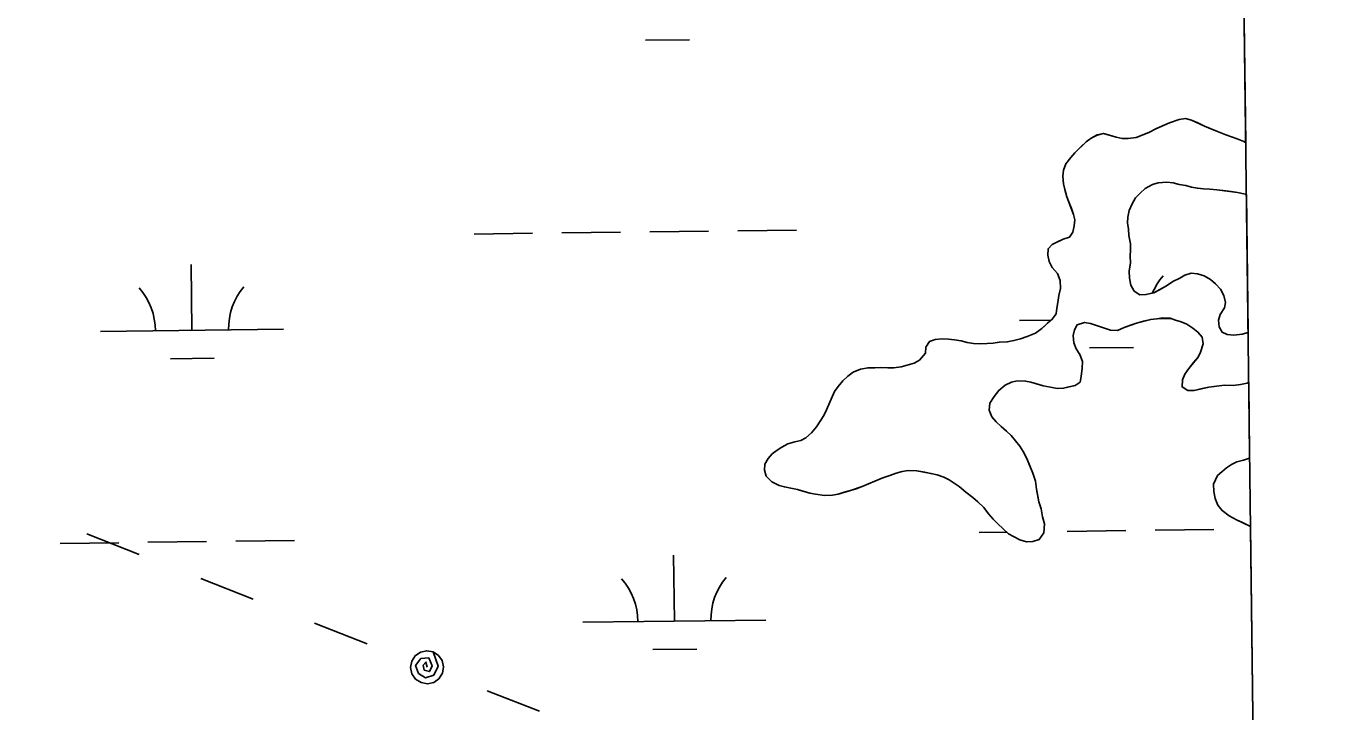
# Model space of a CAD drawing. Extents: x 3694830 to 3732949, y 415201 to 440970.
# Drawn here: x 3730098 to 3730816, y 424877 to 425251 of the extents above; entities that cross this region are included whole.
import ezdxf

# ---------------------------------------------------------------- set-up
doc = ezdxf.new("R2010")
doc.units = 0
for name, color, linetype in [('V-GRID-FRAM', 7, 'Continuous'), ('V-TOPO-SHOR', 7, 'Continuous'), ('V-UTIL-LINE', 7, 'Continuous'), ('V-WETL-SWMP', 7, 'Continuous')]:
    doc.layers.add(name, color=color, linetype=linetype)

msp = doc.modelspace()

# ---------------------------------------------------------------- linework, layer by layer
at = {"layer": 'V-GRID-FRAM'}
msp.add_lwpolyline([(3698844.69, 438797.54), (3730590.83, 439176.18), (3730815.62, 420995.11), (3699053.61, 420616.27), (3698844.69, 438797.54)], dxfattribs=at)
at = {"layer": 'V-TOPO-SHOR'}
for points in [[(3730763.79, 425187.38), (3730762.73, 425188.21), (3730759.06, 425189.72), (3730756.08, 425190.79), (3730752.88, 425191.86), (3730748.31, 425193.58), (3730744.64, 425195.09), (3730741.2, 425196.61), (3730737.53, 425198.35), (3730734.09, 425199.86), (3730730.9, 425200.7), (3730727.5, 425200.18), (3730722.09, 425198.47), (3730718.26, 425196.8), (3730714.66, 425195.14), (3730711.3, 425193.25), (3730708.14, 425192.04), (3730703.86, 425190.37), (3730699.56, 425189.82), (3730696.38, 425189.75), (3730692.96, 425190.59), (3730689.3, 425191.65), (3730686.1, 425192.49), (3730682.72, 425191.73), (3730679.35, 425190.07), (3730676.66, 425187.97), (3730673.99, 425185.42), (3730670.43, 425181.94), (3730668.22, 425179.39), (3730665.56, 425175.93), (3730664.27, 425172.49), (3730663.89, 425169.31), (3730664.21, 425165), (3730664.95, 425162.07), (3730666.17, 425158), (3730667.38, 425154.62), (3730668.57, 425151.7), (3730669.78, 425148.32), (3730670.53, 425145.38), (3730670.14, 425142.19), (3730669.3, 425138.77), (3730667.54, 425136), (3730664.17, 425134.8), (3730661.02, 425133.37), (3730658.09, 425131.94), (3730655.87, 425129.62), (3730655.72, 425126.22), (3730656.48, 425122.6), (3730658.13, 425119.45), (3730660.93, 425116.11), (3730662.37, 425112.28), (3730662.69, 425107.97), (3730661.64, 425104.09), (3730661.26, 425100.22), (3730660.64, 425097.25), (3730660.26, 425094.06), (3730658.04, 425091.29), (3730655.6, 425088.97), (3730652.48, 425086.18), (3730648.9, 425083.6), (3730644.4, 425081.69), (3730640.79, 425080.48), (3730637.17, 425079.5), (3730633.56, 425078.74), (3730629.24, 425078.65), (3730625.85, 425078.12), (3730622.68, 425077.83), (3730618.82, 425077.74), (3730615.18, 425077.89), (3730611.76, 425078.5), (3730608.34, 425079.34), (3730604.69, 425079.94), (3730601.5, 425080.33), (3730598.09, 425080.48), (3730594.24, 425080.17), (3730591.09, 425078.97), (3730589.11, 425075.98), (3730588.95, 425072.57), (3730585.62, 425068.87), (3730582.71, 425067.22), (3730578.87, 425066), (3730575.71, 425065.25), (3730571.63, 425064.71), (3730568.45, 425064.64), (3730564.59, 425064.79)], [(3730700.17, 425150.55), (3730701.68, 425154.21), (3730703.65, 425157.43), (3730706.1, 425159.98), (3730708.77, 425162.54), (3730712.81, 425164.67), (3730715.97, 425165.64), (3730720.73, 425165.97), (3730724.15, 425165.59), (3730727.34, 425164.75), (3730730.99, 425164.14), (3730734.19, 425163.3), (3730737.38, 425162.69), (3730740.79, 425162.31), (3730744.2, 425162.15), (3730748.07, 425161.78), (3730751.48, 425161.4), (3730755.81, 425160.81), (3730759.23, 425160.43), (3730763.56, 425159.38), (3730764.13, 425159.19)], [(3730765.06, 425083.94), (3730761.77, 425083.04), (3730757.24, 425082.49), (3730753.6, 425082.87), (3730750.85, 425084.17), (3730749.2, 425087.09), (3730748.9, 425090.72), (3730749.74, 425093.69), (3730752.16, 425097.37), (3730752.78, 425100.34), (3730751.79, 425104.18), (3730749.9, 425107.54), (3730747.34, 425110.44), (3730744.56, 425112.88), (3730741.12, 425114.85), (3730737.46, 425115.91), (3730734.05, 425116.29), (3730730.43, 425115.31), (3730727.74, 425113.66), (3730723.92, 425111.76), (3730720.57, 425109.42), (3730716.75, 425107.29), (3730713.61, 425105.64), (3730709.31, 425104.64), (3730705.91, 425104.57), (3730702.91, 425106.55), (3730701.03, 425109.69), (3730700.27, 425113.53), (3730700.19, 425117.39), (3730700.77, 425121.95), (3730700.7, 425125.58), (3730700.85, 425128.99), (3730700.78, 425132.39), (3730700, 425136.92), (3730699.7, 425140.32), (3730699.17, 425143.71), (3730699.33, 425146.9), (3730700.17, 425150.55)], [(3730653.14, 425054.85), (3730657.25, 425054.03), (3730660.89, 425053.43), (3730664.3, 425053.5), (3730667.23, 425054.24), (3730670.62, 425055), (3730673.31, 425056.87), (3730673.93, 425059.84), (3730674.51, 425064.39), (3730674.66, 425068.03), (3730673.22, 425071.86), (3730671.11, 425074.99), (3730669.9, 425078.37), (3730669.59, 425082.23), (3730670.2, 425085.42), (3730671.74, 425088.17), (3730675.8, 425089.4), (3730678.99, 425088.78), (3730682.88, 425087.5), (3730686.08, 425086.44), (3730689.97, 425085.15), (3730693.83, 425085.01), (3730697.43, 425086.68), (3730700.81, 425087.88), (3730704.19, 425089.09), (3730708.03, 425090.08), (3730711.87, 425091.07), (3730715.27, 425091.37), (3730718.44, 425091.89), (3730722.53, 425091.75), (3730725.5, 425090.68), (3730728.47, 425089.83), (3730731.68, 425088.54), (3730734.91, 425086.33), (3730737.68, 425084.12), (3730740.01, 425081.45), (3730740.54, 425077.82), (3730739.05, 425073.25), (3730737.74, 425070.5), (3730735.31, 425067.49), (3730732.65, 425064.26), (3730730.44, 425061.26), (3730729.15, 425058.05), (3730729, 425054.19), (3730732.22, 425052.21), (3730735.63, 425052.29), (3730739.92, 425053.29), (3730743.54, 425054.04), (3730747.84, 425054.59), (3730752.15, 425055.13), (3730756.92, 425055.01), (3730760.99, 425055.55), (3730764.61, 425056.3), (3730765.4, 425056.79)], [(3730564.59, 425064.79), (3730561.19, 425064.72), (3730557.55, 425064.64), (3730553.48, 425063.87), (3730549.43, 425062.2), (3730546.52, 425060.09), (3730543.85, 425057.54), (3730541.19, 425054.53), (3730539.2, 425051.76), (3730537.91, 425048.78), (3730536.18, 425044.66), (3730534.88, 425041.67), (3730533.35, 425038.69), (3730531.38, 425035.47), (3730529.39, 425032.48), (3730526.74, 425029.24), (3730523.62, 425026.45), (3730520.92, 425025.03), (3730517.53, 425024.28), (3730513.7, 425023.06), (3730510.55, 425021.4), (3730507.86, 425019.76), (3730505.18, 425017.66), (3730502.96, 425015.11), (3730501.21, 425012.12), (3730501.06, 425008.71), (3730502.03, 425005.55), (3730505.05, 425002.44), (3730508.95, 425000.48), (3730511.92, 424999.63), (3730515.34, 424999.02), (3730518.99, 424998.19), (3730521.96, 424997.35), (3730525.85, 424996.29), (3730528.81, 424995.67), (3730533.82, 424994.87), (3730538.13, 424995.19), (3730541.3, 424995.71), (3730544.46, 424996.69), (3730548.07, 424997.67), (3730551, 424998.64), (3730554.38, 424999.85), (3730557.76, 425001.28), (3730561.36, 425002.72), (3730565.64, 425004.63), (3730569.47, 425005.85), (3730572.85, 425007.05), (3730576.24, 425008.04), (3730579.41, 425008.55), (3730584.18, 425008.43), (3730588.51, 425007.61), (3730591.93, 425007.01), (3730595.35, 425006.17), (3730599.01, 425004.88), (3730601.77, 425003.58), (3730604.53, 425001.59), (3730607.3, 424999.84), (3730611, 424996.73), (3730614.69, 424993.86), (3730617.47, 424991.42), (3730620.71, 424988.31), (3730623.28, 424984.96), (3730625.84, 424982.06), (3730628.39, 424979.39), (3730631.4, 424976.73), (3730634.18, 424974.06), (3730636.94, 424972.53), (3730640.39, 424970.79), (3730644.04, 424969.73), (3730647.45, 424969.8), (3730651.05, 424971.01), (3730653.48, 424974.47), (3730653.83, 424979.47), (3730652.84, 424983.31), (3730652.06, 424987.61), (3730650.85, 424991.45), (3730650.33, 424994.61), (3730649.56, 424998.46), (3730649.02, 425002.76), (3730647.57, 425007.05), (3730645.66, 425011.55), (3730644.21, 425015.15), (3730642.32, 425018.97), (3730640.44, 425021.88), (3730638.11, 425024.79), (3730635.77, 425027.69), (3730633.22, 425030.13), (3730630.22, 425032.57), (3730627.44, 425035.23), (3730625.11, 425037.91), (3730623.67, 425041.51), (3730624.04, 425045.38), (3730626.46, 425049.07), (3730628.89, 425052.3), (3730632.47, 425055.1), (3730635.84, 425056.76), (3730639, 425057.51), (3730643.55, 425057.38), (3730646.51, 425056.76), (3730650.17, 425055.7), (3730653.14, 425054.85)], [(3730765.91, 425015.29), (3730762.55, 425014.25), (3730758.94, 425013.27), (3730756.01, 425011.84), (3730753.33, 425009.97), (3730750.65, 425007.87), (3730748.42, 425005.78), (3730746.25, 425001.19), (3730746.33, 424997.1), (3730747.1, 424993.26), (3730748.54, 424989.65), (3730750.87, 424986.75), (3730754.79, 424983.88), (3730758.7, 424981.69), (3730761.91, 424980.17), (3730766.37, 424978.06)]]:
    msp.add_lwpolyline(points, dxfattribs=at)
at = {"layer": 'V-UTIL-LINE'}
for points in [[(3730131.02, 424973.95), (3730159.6, 424962.76)], [(3730193.23, 424949.58), (3730221.81, 424938.39)], [(3730255.44, 424925.22), (3730284.02, 424914.02)], [(3730316.81, 424901.18), (3730316.15, 424903.98), (3730314.6, 424902.24), (3730315.3, 424899.59), (3730318.13, 424898.83), (3730319.51, 424901.93), (3730317.74, 424906.27), (3730313.48, 424906.03), (3730310.57, 424902.14), (3730312.19, 424897.85), (3730315.9, 424895.36), (3730320.48, 424896.86), (3730322.79, 424901.86), (3730320.09, 424909.56), (3730316.64, 424910.18), (3730313.21, 424909.43), (3730310.32, 424907.42), (3730308.43, 424904.46), (3730307.81, 424901.01), (3730308.56, 424897.58), (3730310.57, 424894.69), (3730313.53, 424892.8), (3730316.98, 424892.18), (3730320.42, 424892.93), (3730323.3, 424894.94), (3730325.19, 424897.9), (3730325.81, 424901.35), (3730325.06, 424904.78), (3730323.05, 424907.67), (3730320.09, 424909.56)], [(3730349.6, 424888.34), (3730378.18, 424877.14)]]:
    msp.add_lwpolyline(points, dxfattribs=at)
at = {"layer": 'V-WETL-SWMP'}
for p, q in [((3730763.79, 425187.38), (3730749.17, 426369.54)), ((3730436.03, 425243.45), (3730460.03, 425243.74)), ((3730727.5, 425200.18), (3730730.9, 425200.7)), ((3730730.9, 425200.7), (3730734.09, 425199.86)), ((3730711.3, 425193.25), (3730714.66, 425195.14)), ((3730714.66, 425195.14), (3730722.09, 425198.47)), ((3730722.09, 425198.47), (3730727.5, 425200.18)), ((3730734.09, 425199.86), (3730741.2, 425196.61)), ((3730741.2, 425196.61), (3730748.31, 425193.58)), ((3730748.31, 425193.58), (3730752.88, 425191.86)), ((3730670.43, 425181.94), (3730676.66, 425187.97)), ((3730676.66, 425187.97), (3730679.34, 425190.07)), ((3730679.34, 425190.07), (3730682.71, 425191.74)), ((3730682.71, 425191.74), (3730686.11, 425192.49)), ((3730686.11, 425192.49), (3730692.96, 425190.59)), ((3730692.96, 425190.59), (3730696.38, 425189.75)), ((3730696.38, 425189.75), (3730699.56, 425189.82)), ((3730699.56, 425189.82), (3730703.86, 425190.37)), ((3730703.86, 425190.37), (3730711.3, 425193.25)), ((3730752.88, 425191.86), (3730759.06, 425189.72)), ((3730759.06, 425189.72), (3730762.73, 425188.21)), ((3730762.73, 425188.21), (3730763.79, 425187.38)), ((3730665.56, 425175.93), (3730668.22, 425179.39)), ((3730668.22, 425179.39), (3730670.43, 425181.94)), ((3730663.89, 425169.31), (3730664.27, 425172.5)), ((3730664.27, 425172.5), (3730665.56, 425175.93)), ((3730664.21, 425165), (3730663.89, 425169.31)), ((3730664.95, 425162.06), (3730664.21, 425165)), ((3730715.97, 425165.64), (3730712.81, 425164.67)), ((3730720.73, 425165.97), (3730715.97, 425165.64)), ((3730724.15, 425165.59), (3730720.73, 425165.97)), ((3730727.34, 425164.75), (3730724.15, 425165.59)), ((3730666.17, 425158), (3730664.95, 425162.06)), ((3730669.78, 425148.31), (3730666.17, 425158)), ((3730706.1, 425159.98), (3730703.65, 425157.43)), ((3730708.77, 425162.54), (3730706.1, 425159.98)), ((3730712.81, 425164.67), (3730708.77, 425162.54)), ((3730730.99, 425164.14), (3730727.34, 425164.75)), ((3730734.19, 425163.3), (3730730.99, 425164.14)), ((3730737.38, 425162.69), (3730734.19, 425163.3)), ((3730740.79, 425162.31), (3730737.38, 425162.69)), ((3730744.2, 425162.15), (3730740.79, 425162.31)), ((3730748.07, 425161.78), (3730744.2, 425162.15)), ((3730759.23, 425160.43), (3730748.07, 425161.78)), ((3730763.56, 425159.38), (3730759.23, 425160.43)), ((3730764.13, 425159.19), (3730763.56, 425159.38)), ((3730765.06, 425083.94), (3730764.13, 425159.19)), ((3730700.17, 425150.55), (3730699.33, 425146.9)), ((3730701.68, 425154.21), (3730700.17, 425150.55)), ((3730703.65, 425157.43), (3730701.68, 425154.21)), ((3730670.53, 425145.38), (3730669.78, 425148.31)), ((3730670.14, 425142.19), (3730670.53, 425145.38)), ((3730699.33, 425146.9), (3730699.17, 425143.71)), ((3730699.17, 425143.71), (3730699.7, 425140.32)), ((3730342.44, 425137.69), (3730374.44, 425138.07)), ((3730390.44, 425138.26), (3730422.44, 425138.64)), ((3730438.44, 425138.83), (3730470.43, 425139.21)), ((3730486.43, 425139.41), (3730518.43, 425139.79)), ((3730667.54, 425136), (3730669.3, 425138.77)), ((3730669.3, 425138.77), (3730670.14, 425142.19)), ((3730699.7, 425140.32), (3730700, 425136.92)), ((3730700, 425136.92), (3730700.78, 425132.39)), ((3730655.72, 425126.22), (3730655.87, 425129.62)), ((3730655.87, 425129.62), (3730658.09, 425131.94)), ((3730658.09, 425131.94), (3730664.16, 425134.8)), ((3730664.16, 425134.8), (3730667.54, 425136)), ((3730700.85, 425128.99), (3730700.69, 425125.58)), ((3730700.78, 425132.39), (3730700.85, 425128.99)), ((3730656.47, 425122.6), (3730655.72, 425126.22)), ((3730658.13, 425119.45), (3730656.47, 425122.6)), ((3730700.77, 425121.95), (3730700.19, 425117.39)), ((3730700.69, 425125.58), (3730700.77, 425121.95)), ((3730188.47, 425085.11), (3730188.04, 425121.1)), ((3730660.93, 425116.11), (3730658.13, 425119.45)), ((3730662.37, 425112.28), (3730660.93, 425116.11)), ((3730700.19, 425117.39), (3730700.27, 425113.53)), ((3730727.74, 425113.66), (3730730.43, 425115.31)), ((3730730.43, 425115.31), (3730734.05, 425116.29)), ((3730734.05, 425116.29), (3730737.46, 425115.91)), ((3730737.46, 425115.91), (3730741.12, 425114.85)), ((3730741.12, 425114.85), (3730744.56, 425112.88)), ((3730661.64, 425104.09), (3730662.69, 425107.97)), ((3730662.69, 425107.97), (3730662.37, 425112.28)), ((3730700.27, 425113.53), (3730701.03, 425109.69)), ((3730701.03, 425109.69), (3730702.91, 425106.55)), ((3730713.61, 425105.64), (3730720.57, 425109.42)), ((3730720.57, 425109.42), (3730723.92, 425111.76)), ((3730723.92, 425111.76), (3730727.74, 425113.66)), ((3730744.56, 425112.88), (3730747.34, 425110.44)), ((3730747.34, 425110.44), (3730749.9, 425107.54)), ((3730749.9, 425107.54), (3730751.79, 425104.18)), ((3730660.64, 425097.25), (3730661.26, 425100.22)), ((3730661.26, 425100.22), (3730661.64, 425104.09)), ((3730702.91, 425106.55), (3730705.91, 425104.57)), ((3730705.91, 425104.57), (3730709.31, 425104.64)), ((3730709.31, 425104.64), (3730713.61, 425105.64)), ((3730751.79, 425104.18), (3730752.78, 425100.34)), ((3730752.78, 425100.34), (3730752.16, 425097.37)), ((3730658.04, 425091.29), (3730660.26, 425094.06)), ((3730660.26, 425094.06), (3730660.64, 425097.25)), ((3730749.74, 425093.69), (3730748.89, 425090.72)), ((3730752.16, 425097.37), (3730749.74, 425093.69)), ((3730640.34, 425090.5), (3730657.4, 425090.7)), ((3730648.9, 425083.6), (3730652.48, 425086.18)), ((3730652.48, 425086.18), (3730658.04, 425091.29)), ((3730671.74, 425088.18), (3730670.21, 425085.42)), ((3730675.8, 425089.4), (3730671.74, 425088.18)), ((3730678.99, 425088.78), (3730675.8, 425089.4)), ((3730689.97, 425085.16), (3730678.99, 425088.78)), ((3730697.43, 425086.68), (3730693.83, 425085.01)), ((3730704.19, 425089.09), (3730697.43, 425086.68)), ((3730711.87, 425091.07), (3730704.19, 425089.09)), ((3730715.27, 425091.37), (3730711.87, 425091.07)), ((3730718.44, 425091.89), (3730715.27, 425091.37)), ((3730715.41, 425091.39), (3730723.26, 425091.48)), ((3730722.53, 425091.75), (3730718.44, 425091.89)), ((3730725.5, 425090.68), (3730722.53, 425091.75)), ((3730728.48, 425089.83), (3730725.5, 425090.68)), ((3730731.68, 425088.54), (3730728.48, 425089.83)), ((3730734.91, 425086.33), (3730731.68, 425088.54)), ((3730737.68, 425084.12), (3730734.91, 425086.33)), ((3730748.89, 425090.72), (3730749.2, 425087.09)), ((3730749.2, 425087.09), (3730750.85, 425084.17)), ((3730138.47, 425084.51), (3730238.46, 425085.7)), ((3730589.11, 425075.98), (3730591.09, 425078.97)), ((3730591.09, 425078.97), (3730594.24, 425080.18)), ((3730594.24, 425080.18), (3730598.1, 425080.48)), ((3730598.1, 425080.48), (3730601.5, 425080.33)), ((3730601.5, 425080.33), (3730604.69, 425079.94)), ((3730604.69, 425079.94), (3730608.34, 425079.34)), ((3730608.34, 425079.34), (3730611.76, 425078.5)), ((3730629.25, 425078.65), (3730633.56, 425078.74)), ((3730633.56, 425078.74), (3730637.18, 425079.5)), ((3730637.18, 425079.5), (3730640.79, 425080.48)), ((3730640.79, 425080.48), (3730644.4, 425081.69)), ((3730644.4, 425081.69), (3730648.9, 425083.6)), ((3730670.21, 425085.42), (3730669.59, 425082.23)), ((3730669.59, 425082.23), (3730669.9, 425078.37)), ((3730693.83, 425085.01), (3730689.97, 425085.16)), ((3730740.01, 425081.45), (3730737.68, 425084.12)), ((3730740.54, 425077.82), (3730740.01, 425081.45)), ((3730750.85, 425084.17), (3730753.6, 425082.87)), ((3730753.6, 425082.87), (3730757.24, 425082.49)), ((3730757.24, 425082.49), (3730761.77, 425083.04)), ((3730761.77, 425083.04), (3730765.06, 425083.94)), ((3730585.62, 425068.87), (3730588.95, 425072.57)), ((3730588.95, 425072.57), (3730589.11, 425075.98)), ((3730611.76, 425078.5), (3730615.18, 425077.9)), ((3730615.18, 425077.9), (3730618.82, 425077.74)), ((3730618.82, 425077.74), (3730622.68, 425077.83)), ((3730622.68, 425077.83), (3730625.85, 425078.12)), ((3730625.85, 425078.12), (3730629.25, 425078.65)), ((3730669.9, 425078.37), (3730671.11, 425074.99)), ((3730671.11, 425074.99), (3730673.22, 425071.86)), ((3730673.22, 425071.86), (3730674.66, 425068.03)), ((3730678.53, 425075.52), (3730702.52, 425075.8)), ((3730737.74, 425070.5), (3730739.04, 425073.25)), ((3730739.04, 425073.25), (3730740.54, 425077.82)), ((3730176.65, 425069.53), (3730200.65, 425069.82)), ((3730553.48, 425063.87), (3730557.55, 425064.64)), ((3730557.55, 425064.64), (3730564.59, 425064.79)), ((3730564.59, 425064.79), (3730568.45, 425064.64)), ((3730568.45, 425064.64), (3730571.63, 425064.71)), ((3730571.63, 425064.71), (3730575.71, 425065.25)), ((3730575.71, 425065.25), (3730578.87, 425066)), ((3730578.87, 425066), (3730582.71, 425067.22)), ((3730582.71, 425067.22), (3730585.62, 425068.87)), ((3730674.51, 425064.39), (3730673.93, 425059.84)), ((3730674.66, 425068.03), (3730674.51, 425064.39)), ((3730732.65, 425064.26), (3730737.74, 425070.5)), ((3730541.19, 425054.53), (3730543.85, 425057.54)), ((3730543.85, 425057.54), (3730546.52, 425060.09)), ((3730546.52, 425060.09), (3730549.43, 425062.2)), ((3730549.43, 425062.2), (3730553.48, 425063.87)), ((3730639, 425057.51), (3730635.84, 425056.76)), ((3730643.55, 425057.38), (3730639, 425057.51)), ((3730646.51, 425056.76), (3730643.55, 425057.38)), ((3730673.93, 425059.84), (3730673.31, 425056.87)), ((3730729, 425054.19), (3730729.15, 425058.05)), ((3730729.15, 425058.05), (3730730.44, 425061.26)), ((3730730.44, 425061.26), (3730732.65, 425064.26)), ((3730534.88, 425041.68), (3730539.21, 425051.76)), ((3730539.21, 425051.76), (3730541.19, 425054.53)), ((3730628.9, 425052.3), (3730626.46, 425049.07)), ((3730632.47, 425055.1), (3730628.9, 425052.3)), ((3730635.84, 425056.76), (3730632.47, 425055.1)), ((3730653.14, 425054.85), (3730646.51, 425056.76)), ((3730657.24, 425054.03), (3730653.14, 425054.85)), ((3730660.89, 425053.43), (3730657.24, 425054.03)), ((3730664.29, 425053.5), (3730660.89, 425053.43)), ((3730670.62, 425055), (3730664.29, 425053.5)), ((3730673.31, 425056.87), (3730670.62, 425055)), ((3730732.22, 425052.21), (3730729, 425054.19)), ((3730735.63, 425052.29), (3730732.22, 425052.21)), ((3730743.54, 425054.04), (3730735.63, 425052.29)), ((3730752.15, 425055.13), (3730743.54, 425054.04)), ((3730756.92, 425055.01), (3730752.15, 425055.13)), ((3730760.99, 425055.55), (3730756.92, 425055.01)), ((3730764.61, 425056.31), (3730760.99, 425055.55)), ((3730765.4, 425056.79), (3730764.61, 425056.31)), ((3730765.91, 425015.29), (3730765.4, 425056.79)), ((3730624.04, 425045.38), (3730623.67, 425041.51)), ((3730626.46, 425049.07), (3730624.04, 425045.38)), ((3730531.37, 425035.47), (3730533.35, 425038.69)), ((3730533.35, 425038.69), (3730534.88, 425041.68)), ((3730623.67, 425041.51), (3730625.11, 425037.91)), ((3730625.11, 425037.91), (3730627.44, 425035.23)), ((3730523.62, 425026.45), (3730526.74, 425029.24)), ((3730526.74, 425029.24), (3730529.39, 425032.48)), ((3730529.39, 425032.48), (3730531.37, 425035.47)), ((3730627.44, 425035.23), (3730630.22, 425032.57)), ((3730630.22, 425032.57), (3730633.22, 425030.13)), ((3730633.22, 425030.13), (3730635.77, 425027.69)), ((3730507.86, 425019.76), (3730510.55, 425021.4)), ((3730510.55, 425021.4), (3730513.7, 425023.06)), ((3730513.7, 425023.06), (3730517.53, 425024.28)), ((3730517.53, 425024.28), (3730520.92, 425025.03)), ((3730520.92, 425025.03), (3730523.62, 425026.45)), ((3730635.77, 425027.69), (3730640.44, 425021.88)), ((3730640.44, 425021.88), (3730642.32, 425018.97)), ((3730501.21, 425012.12), (3730502.96, 425015.11)), ((3730502.96, 425015.11), (3730505.18, 425017.66)), ((3730505.18, 425017.66), (3730507.86, 425019.76)), ((3730642.32, 425018.97), (3730644.21, 425015.15)), ((3730644.21, 425015.15), (3730647.57, 425007.05)), ((3730758.94, 425013.27), (3730762.55, 425014.25)), ((3730762.55, 425014.25), (3730765.91, 425015.29)), ((3730501.06, 425008.71), (3730501.21, 425012.12)), ((3730502.03, 425005.55), (3730501.06, 425008.71)), ((3730572.85, 425007.05), (3730569.47, 425005.85)), ((3730576.24, 425008.03), (3730572.85, 425007.05)), ((3730579.41, 425008.55), (3730576.24, 425008.03)), ((3730584.18, 425008.43), (3730579.41, 425008.55)), ((3730591.93, 425007), (3730584.18, 425008.43)), ((3730595.35, 425006.17), (3730591.93, 425007)), ((3730647.57, 425007.05), (3730649.02, 425002.76)), ((3730748.42, 425005.78), (3730750.65, 425007.87)), ((3730750.65, 425007.87), (3730753.33, 425009.97)), ((3730753.33, 425009.97), (3730756.01, 425011.84)), ((3730756.01, 425011.84), (3730758.94, 425013.27)), ((3730505.05, 425002.44), (3730502.03, 425005.55)), ((3730508.95, 425000.48), (3730505.05, 425002.44)), ((3730511.92, 424999.63), (3730508.95, 425000.48)), ((3730554.38, 424999.85), (3730548.07, 424997.67)), ((3730561.36, 425002.72), (3730554.38, 424999.85)), ((3730565.64, 425004.63), (3730561.36, 425002.72)), ((3730569.47, 425005.85), (3730565.64, 425004.63)), ((3730599.01, 425004.88), (3730595.35, 425006.17)), ((3730601.77, 425003.58), (3730599.01, 425004.88)), ((3730604.53, 425001.59), (3730601.77, 425003.58)), ((3730607.3, 424999.84), (3730604.53, 425001.59)), ((3730611, 424996.73), (3730607.3, 424999.84)), ((3730649.02, 425002.76), (3730649.56, 424998.46)), ((3730746.25, 425001.19), (3730748.42, 425005.78)), ((3730746.33, 424997.1), (3730746.25, 425001.19)), ((3730515.34, 424999.02), (3730511.92, 424999.63)), ((3730518.99, 424998.19), (3730515.34, 424999.02)), ((3730525.85, 424996.29), (3730518.99, 424998.19)), ((3730528.81, 424995.67), (3730525.85, 424996.29)), ((3730533.82, 424994.87), (3730528.81, 424995.67)), ((3730538.13, 424995.19), (3730533.82, 424994.87)), ((3730541.3, 424995.71), (3730538.13, 424995.19)), ((3730548.07, 424997.67), (3730541.3, 424995.71)), ((3730614.69, 424993.86), (3730611, 424996.73)), ((3730617.47, 424991.42), (3730614.69, 424993.86)), ((3730649.56, 424998.46), (3730650.85, 424991.45)), ((3730747.1, 424993.26), (3730746.33, 424997.1)), ((3730748.54, 424989.65), (3730747.1, 424993.26)), ((3730620.71, 424988.31), (3730617.47, 424991.42)), ((3730623.28, 424984.96), (3730620.71, 424988.31)), ((3730650.85, 424991.45), (3730652.06, 424987.61)), ((3730652.06, 424987.61), (3730652.84, 424983.31)), ((3730750.87, 424986.75), (3730748.54, 424989.65)), ((3730754.79, 424983.88), (3730750.87, 424986.75)), ((3730625.84, 424982.06), (3730623.28, 424984.96)), ((3730628.39, 424979.39), (3730625.84, 424982.06)), ((3730631.4, 424976.73), (3730628.39, 424979.39)), ((3730652.84, 424983.31), (3730653.83, 424979.47)), ((3730653.83, 424979.47), (3730653.48, 424974.47)), ((3730758.7, 424981.69), (3730754.79, 424983.88)), ((3730766.37, 424978.06), (3730758.7, 424981.69)), ((3730618.31, 424974.79), (3730633.24, 424974.97)), ((3730634.19, 424974.06), (3730631.4, 424976.73)), ((3730636.94, 424972.53), (3730634.19, 424974.06)), ((3730640.39, 424970.79), (3730636.94, 424972.53)), ((3730651.05, 424971.01), (3730647.45, 424969.8)), ((3730653.48, 424974.47), (3730651.05, 424971.01)), ((3730666.31, 424975.36), (3730698.31, 424975.75)), ((3730714.31, 424975.94), (3730746.3, 424976.32)), ((3730769.57, 424719.42), (3730766.37, 424978.06)), ((3730116.44, 424968.81), (3730148.44, 424969.19)), ((3730164.44, 424969.38), (3730196.44, 424969.76)), ((3730212.43, 424969.95), (3730244.43, 424970.33)), ((3730644.04, 424969.73), (3730640.39, 424970.79)), ((3730647.45, 424969.8), (3730644.04, 424969.73)), ((3730451.82, 424926.37), (3730451.39, 424962.37)), ((3730401.82, 424925.78), (3730501.81, 424926.97)), ((3730440, 424910.8), (3730464, 424911.09))]:
    msp.add_line(p, q, dxfattribs=at)
for centre, start, end in [((3730745.57, 425092.23), 139.91153, 157.91159), ((3730133.22, 425084.92), 359.91153, 41.45519), ((3730243.7, 425086.24), 139.91153, 181.45518), ((3730635.1, 425090.91), 40.94704, 41.45519), ((3730396.57, 424926.19), 359.91153, 41.45519), ((3730507.05, 424927.51), 139.91153, 181.45518)]:
    msp.add_arc(centre, 35.25, start, end, dxfattribs=at)

doc.saveas('drawing.dxf')
